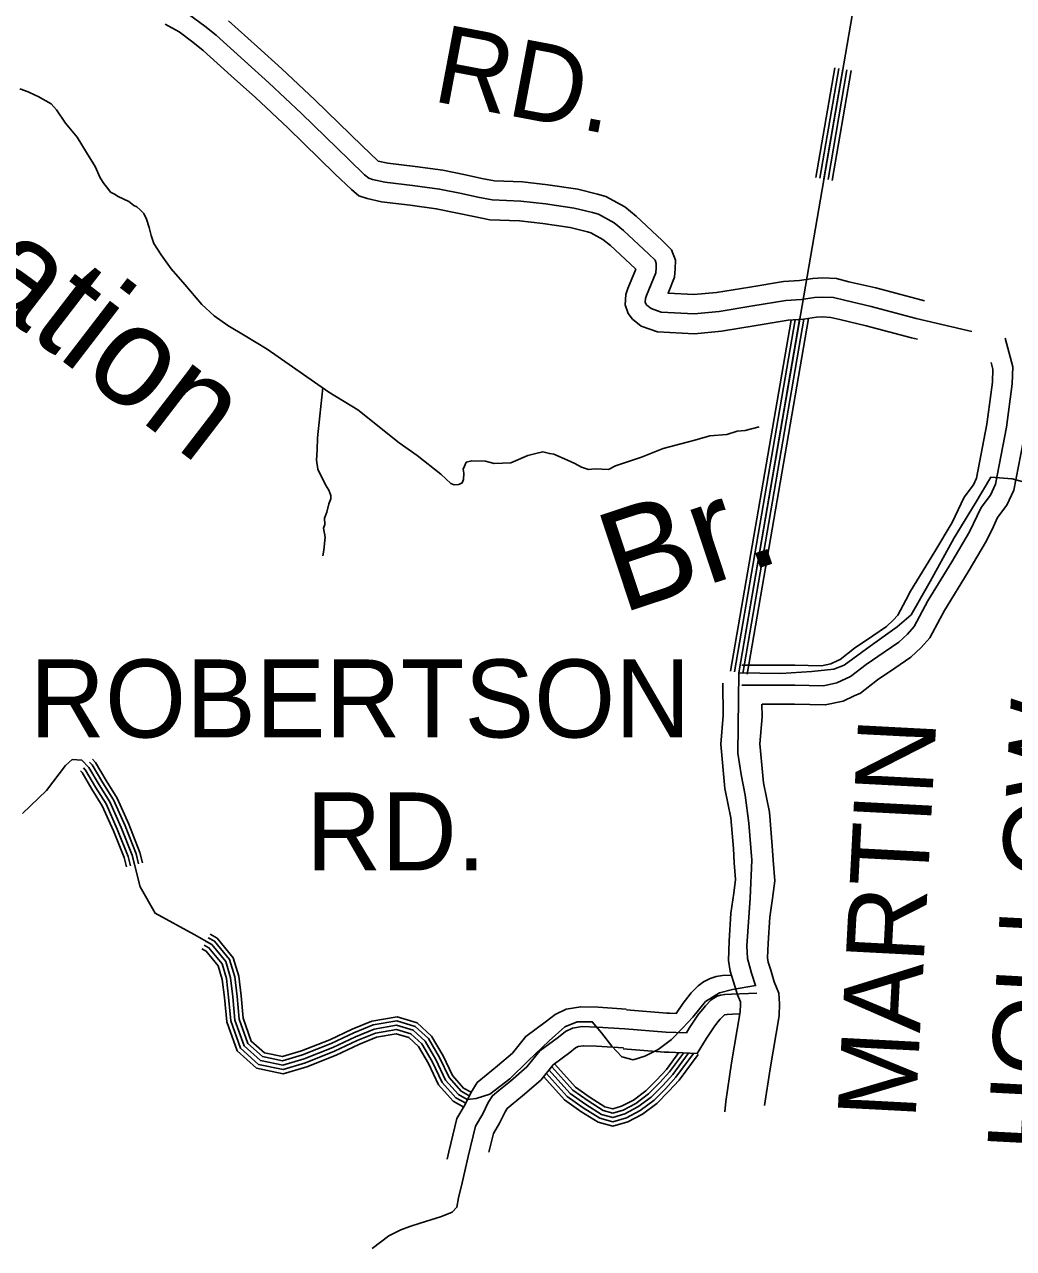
# Model space of a CAD drawing. Extents: x 1551132 to 1791609, y 378168 to 563823.
# Drawn here: x 1678801 to 1683490, y 393159 to 398964 of the extents above; entities that cross this region are included whole.
import ezdxf

# ---------------------------------------------------------------- set-up
doc = ezdxf.new("R2010")
doc.units = 0
for name, color, linetype in [('DESIGN - DRAINAGE - Bridges and Cross Drains Size Text', 7, 'Continuous'), ('DESIGN - ROW - Right-of-Way and Easement Labels', 7, 'Continuous'), ('DESIGN - TRANSPORTATION - Text', 7, 'Continuous'), ('SURVEY - DRAINAGE - Natural Features', 7, 'Continuous'), ('SURVEY - PROPERTY - Owners', 7, 'Continuous')]:
    doc.layers.add(name, color=color, linetype=linetype)

msp = doc.modelspace()

# ---------------------------------------------------------------- linework, layer by layer
at = {"layer": 'DESIGN - TRANSPORTATION - Text'}
for points in [[(1678777.922, 398658.707), (1678817.796, 398644.224), (1678851.728, 398628.857), (1678866.144, 398622.815), (1678927.285, 398586.855), (1678953.001, 398558.513), (1678994.366, 398495.936), (1679049.698, 398429.185), (1679094.956, 398356.55), (1679136.28, 398289.964), (1679159.721, 398235.605), (1679177.454, 398209.354), (1679195.212, 398185.112), (1679209.045, 398168.928), (1679226.952, 398158.703), (1679244.86, 398148.477), (1679294.643, 398123.86), (1679318.467, 398105.551), (1679333.875, 398098.109), (1679348.275, 398085.176), (1679366.091, 398066.942), (1679379.824, 398040.741), (1679391.399, 398000.54), (1679400.998, 397962.373), (1679414.606, 397924.155), (1679448.072, 397871.679), (1679495.396, 397805.027), (1679560.653, 397730.15), (1679641.701, 397635.056), (1679699.191, 397582.304), (1679764.74, 397535.47), (1679846.288, 397486.444), (1679951.702, 397423.117), (1680243.778, 397219.395), (1680381, 397135.668), (1680577.495, 396979.139), (1680662.943, 396920.046), (1680774.082, 396830.618), (1680821.64, 396785.992), (1680837.589, 396779.8), (1680859.63, 396781.542), (1680875.73, 396789.367), (1680881.905, 396805.318), (1680884.23, 396835.335), (1680880.438, 396855.411), (1680886.596, 396869.361), (1680894.796, 396887.295), (1680920.904, 396895.004), (1680986.927, 396892.228), (1681026.851, 396881.745), (1681106.958, 396884.82), (1681187.406, 396919.938), (1681225.547, 396929.505)], [(1680214.654, 397239.704), (1680200.538, 397107.734), (1680189.413, 397003.698), (1680188.788, 396945.613), (1680184.271, 396897.595), (1680191.821, 396855.444), (1680199.637, 396837.327), (1680211.387, 396813.151), (1680227.053, 396780.917), (1680242.786, 396754.691), (1680252.536, 396730.541), (1680252.369, 396714.515), (1680244.103, 396690.581), (1680233.662, 396650.638), (1680223.353, 396622.713), (1680225.037, 396592.645), (1680218.837, 396574.695), (1680226.387, 396532.544), (1680219.72, 396470.525), (1680214.82, 396444.058)], [(1681225.547, 396929.505), (1681257.654, 396937.138), (1681289.595, 396928.755), (1681309.587, 396926.521), (1681375.335, 396897.712), (1681409.192, 396881.287), (1681441.042, 396864.895), (1681474.941, 396852.478), (1681507.007, 396856.111), (1681569.039, 396853.386), (1681603.255, 396871.012), (1681725.802, 396911.646), (1681828.333, 396952.514), (1681942.763, 396983.223), (1681978.896, 396992.815), (1682049.169, 397012.032), (1682131.317, 397019.082), (1682179.525, 397034.541), (1682217.599, 397038.108), (1682283.847, 397055.358)]]:
    msp.add_lwpolyline(points, dxfattribs=at)
at = {"layer": 'SURVEY - DRAINAGE - Natural Features'}
for points in [[(1682186.932, 395889.553), (1683159.579, 401529.419), (1683445.765, 403209.271), (1683564.712, 403861.53), (1683618.711, 404460.838), (1683953.139, 408446.668), (1689570.625, 411114.999)], [(1682186.932, 395889.553), (1683159.579, 401529.419), (1683445.765, 403209.271), (1683564.712, 403861.53), (1683618.711, 404460.838), (1683953.139, 408446.668), (1689570.625, 411114.999)], [(1682552.308, 398237.673), (1682642.048, 398758.004)], [(1682571.033, 398234.448), (1682660.772, 398754.778)], [(1682590.741, 398231.048), (1682680.48, 398751.378)], [(1682610.448, 398227.648), (1682700.188, 398747.978)], [(1682630.156, 398224.248), (1682719.896, 398744.578)], [(1682148.5, 395896.178), (1682435.669, 397561.339)], [(1682167.224, 395892.953), (1682455.21, 397562.839)], [(1682186.932, 395889.553), (1682475.776, 397564.414)], [(1682206.64, 395886.153), (1682496.309, 397565.797)], [(1682226.348, 395882.752), (1682517.15, 397568.964)], [(1683617.407, 396772.277), (1683483.836, 396808.486), (1683381.83, 396816.169), (1683307.665, 396691.349), (1683208.85, 396528.928), (1683095.286, 396322.723), (1683004.547, 396164.169), (1682937.515, 396107.25), (1682809.826, 396015.331), (1682686.179, 395925.337), (1682637.797, 395906.128), (1682533.491, 395895.845), (1682387.144, 395886.253), (1682186.932, 395889.553)], [(1682186.932, 395889.553), (1682182.607, 395507.493), (1682198.965, 395407.19), (1682217.356, 395308.854), (1682235.189, 395176.517), (1682248.289, 395000.237), (1682241.305, 394820.291), (1682225.539, 394594.477), (1682228.556, 394534.409), (1682247.413, 394464.073), (1682266.471, 394405.738), (1682158.032, 394387.521), (1682095.667, 394370.546), (1682028.902, 394329.628), (1681969.611, 394256.584), (1681922.704, 394205.333), (1681867.722, 394150.223), (1681804.865, 394103.247), (1681742.233, 394070.263), (1681685.876, 394053.187), (1681632.053, 394068.079), (1681584.837, 394118.872), (1681535.813, 394181.707), (1681492.631, 394234.434), (1681420.524, 394233.625), (1681362.059, 394210.575), (1681288.861, 394143.764), (1681189.171, 394049.37), (1681101.623, 393962.785), (1681006.3, 393890.333), (1680941.869, 393869.39), (1680899.761, 393866.082), (1680858.079, 393888.774), (1680797.139, 393957.801), (1680750.681, 394054.603), (1680700.058, 394141.464), (1680642.859, 394194.424), (1680565.144, 394217.716), (1680458.705, 394199.457), (1680369.982, 394162.906), (1680263.01, 394112.655), (1680125.946, 394058.895), (1680025.307, 394028.544), (1679919.534, 394050.295), (1679842.578, 394119.588), (1679798.554, 394242.35), (1679788.362, 394352.561), (1679777.846, 394442.763), (1679755.08, 394519.165), (1679688.34, 394600.292), (1679605.017, 394647.677), (1679420.446, 394748.754), (1679348.423, 394873.983), (1679310.874, 395024.653), (1679258.975, 395155.548), (1679204.902, 395276.485), (1679154.178, 395357.345), (1679105.487, 395440.173), (1679072.013, 395474.74), (1679025.998, 395477.499), (1678995.507, 395449.989), (1678905.425, 395331.436), (1678791.453, 395221.275)], [(1680907.803, 393866.715), (1680899.761, 393866.082), (1680858.079, 393888.774), (1680797.139, 393957.801), (1680750.681, 394054.603), (1680700.058, 394141.464), (1680642.859, 394194.424), (1680565.144, 394217.716), (1680458.705, 394199.457), (1680369.982, 394162.906), (1680263.01, 394112.655), (1680125.946, 394058.895), (1680025.307, 394028.544), (1679919.534, 394050.295), (1679842.578, 394119.588), (1679798.554, 394242.35), (1679788.362, 394352.561), (1679777.846, 394442.763), (1679755.08, 394519.165), (1679688.34, 394600.292), (1679605.017, 394647.677), (1679420.446, 394748.754), (1679348.423, 394873.983), (1679310.874, 395024.653), (1679258.975, 395155.548), (1679204.902, 395276.485), (1679154.178, 395357.345), (1679105.487, 395440.173), (1679072.013, 395474.74), (1679025.998, 395477.499), (1678995.507, 395449.989), (1678905.425, 395331.436), (1678791.453, 395221.275)], [(1679302.916, 394973.885), (1679291.791, 395018.52), (1679240.542, 395147.773), (1679187.219, 395267.043), (1679137.087, 395346.962), (1679089.454, 395427.972), (1679080.088, 395437.647)], [(1679322.324, 394978.719), (1679310.874, 395024.653), (1679258.975, 395155.548), (1679204.902, 395276.485), (1679154.178, 395357.345), (1679105.487, 395440.173), (1679094.454, 395451.565)], [(1679341.732, 394983.552), (1679329.957, 395030.787), (1679277.408, 395163.324), (1679222.584, 395285.927), (1679171.269, 395367.729), (1679121.52, 395452.373), (1679108.821, 395465.482)], [(1679360.164, 394988.152), (1679348.09, 395036.612), (1679294.916, 395170.707), (1679239.392, 395294.894), (1679187.51, 395377.596), (1679136.745, 395463.957), (1679122.47, 395478.699)], [(1679283.516, 394969.044), (1679272.708, 395012.386), (1679222.109, 395140.006), (1679169.527, 395257.601), (1679119.987, 395336.578), (1679073.43, 395415.78), (1679065.722, 395423.739)], [(1680901.445, 393866.215), (1680899.761, 393866.082), (1680858.079, 393888.774), (1680797.139, 393957.801), (1680750.681, 394054.603), (1680700.058, 394141.464), (1680642.859, 394194.424), (1680565.144, 394217.716), (1680458.705, 394199.457), (1680369.982, 394162.906), (1680263.01, 394112.655), (1680125.946, 394058.895), (1680025.307, 394028.544), (1679919.534, 394050.295), (1679842.578, 394119.588), (1679798.554, 394242.35), (1679788.362, 394352.561), (1679777.846, 394442.763), (1679755.08, 394519.165), (1679688.34, 394600.292), (1679661.657, 394615.468)], [(1680906.236, 393886.657), (1680904.111, 393886.491), (1680870.737, 393904.658), (1680813.972, 393968.96), (1680768.364, 394063.979), (1680715.832, 394154.114), (1680653.042, 394212.249), (1680566.386, 394238.225), (1680453.139, 394218.791), (1680361.916, 394181.215), (1680255.101, 394131.039), (1680119.396, 394077.812), (1680024.382, 394049.153), (1679928.884, 394068.795), (1679859.702, 394131.08), (1679818.237, 394246.716), (1679808.254, 394354.644), (1679797.512, 394446.805), (1679773.096, 394528.749), (1679701.44, 394615.851), (1679671.54, 394632.852)], [(1680919.086, 393899.974), (1680882.762, 393919.742), (1680829.955, 393979.56), (1680785.164, 394072.887), (1680730.824, 394166.131), (1680662.717, 394229.183), (1680567.569, 394257.7), (1680447.847, 394237.166), (1680354.257, 394198.607), (1680247.585, 394148.497), (1680113.171, 394095.779), (1680023.498, 394068.737), (1679937.759, 394086.362), (1679875.969, 394141.997), (1679836.928, 394250.867), (1679827.153, 394356.619), (1679816.187, 394450.647), (1679790.204, 394537.857), (1679713.881, 394630.635), (1679680.94, 394649.369)], [(1680883.712, 393829.273), (1680832.763, 393857.015), (1680763.481, 393935.492), (1680715.316, 394035.845), (1680668.508, 394116.163), (1680622.493, 394158.773), (1680562.653, 394176.707), (1680469.838, 394160.781), (1680386.115, 394126.289), (1680278.834, 394075.895), (1680139.046, 394021.061), (1680027.165, 393987.326), (1679900.843, 394013.302), (1679808.329, 394096.604), (1679759.188, 394233.616), (1679748.58, 394348.402), (1679738.522, 394434.671), (1679719.056, 394499.998), (1679662.141, 394569.175), (1679641.883, 394580.7)], [(1680892.395, 393847.315), (1680845.421, 393872.89), (1680780.306, 393946.642), (1680732.999, 394045.228), (1680684.283, 394128.814), (1680632.676, 394176.598), (1680563.903, 394197.207), (1680464.272, 394180.123), (1680378.049, 394144.597), (1680270.918, 394094.271), (1680132.496, 394039.978), (1680026.232, 394007.935), (1679910.184, 394031.794), (1679825.453, 394108.096), (1679778.871, 394237.983), (1679768.471, 394350.477), (1679758.18, 394438.721), (1679737.064, 394509.582), (1679675.24, 394584.734), (1679651.774, 394598.084)], [(1681993.994, 394078.421), (1681904.913, 393957.843), (1681856.006, 393904.408), (1681798.365, 393846.632), (1681730.667, 393796.039), (1681661.868, 393759.804), (1681590.762, 393738.262), (1681520.03, 393757.829), (1681439.049, 393809.181), (1681360.825, 393864.249), (1681262.178, 393973.585)], [(1681972.52, 394083.021), (1681889.447, 393970.577), (1681841.539, 393918.225), (1681785.232, 393861.791), (1681719.95, 393812.998), (1681654.235, 393778.397), (1681590.503, 393759.079), (1681528.23, 393776.313), (1681450.165, 393825.814), (1681374.167, 393879.307), (1681274.386, 393989.91)], [(1681947.595, 394082.938), (1681873.989, 393983.302), (1681827.081, 393932.051), (1681772.099, 393876.941), (1681709.242, 393829.965), (1681646.61, 393796.98), (1681590.253, 393779.905), (1681536.43, 393794.797), (1681461.281, 393842.448), (1681387.517, 393894.375), (1681286.427, 394006.419)], [(1681947.595, 394082.938), (1681873.989, 393983.302), (1681827.081, 393932.051), (1681772.099, 393876.941), (1681709.242, 393829.965), (1681646.61, 393796.98), (1681590.253, 393779.905), (1681536.43, 393794.797), (1681461.281, 393842.448), (1681387.517, 393894.375), (1681287.894, 394004.794)], [(1681924.637, 394085.513), (1681858.531, 393996.027), (1681812.623, 393945.876), (1681758.966, 393892.091), (1681698.534, 393846.932), (1681638.986, 393815.564), (1681590.003, 393800.731), (1681544.629, 393813.281), (1681472.398, 393859.082), (1681400.866, 393909.442), (1681301.277, 394019.819)], [(1681902.596, 394087.663), (1681843.839, 394008.128), (1681798.882, 393959.001), (1681746.491, 393906.492), (1681688.351, 393863.041), (1681631.736, 393833.223), (1681589.762, 393820.506), (1681552.421, 393830.84), (1681482.956, 393874.882), (1681413.541, 393923.75), (1681315.385, 394032.545)]]:
    msp.add_lwpolyline(points, dxfattribs=at)
at = {"layer": 'SURVEY - PROPERTY - Owners'}
for points in [[(1679584.928, 399008.484), (1679655.885, 398954.932), (1679709.475, 398912.239), (1679844.288, 398790.478), (1679959.277, 398686.975), (1680113.849, 398540.955), (1680339.702, 398321.983), (1680413.108, 398251.031), (1680432.849, 398234.764), (1680450.799, 398228.538), (1680508.714, 398215.846), (1680640.661, 398200.288), (1680768.591, 398182.762), (1680872.456, 398161.52), (1680950.346, 398144.586), (1681018.269, 398131.778), (1681154.332, 398126.178), (1681270.288, 398112.811), (1681406.201, 398093.194), (1681493.491, 398071.835), (1681521.99, 398063.801), (1681596.214, 398022.9), (1681641.263, 397986.291), (1681761.301, 397873.671), (1681790.342, 397845.237), (1681795.726, 397830.245), (1681795.509, 397810.22), (1681793.251, 397786.211), (1681750.06, 397678.541), (1681745.102, 397663.591), (1681743.71, 397646.574), (1681746.327, 397639.124), (1681751.56, 397632.457), (1681771.409, 397616.198), (1681819.275, 397599.614), (1681975.33, 397591.781), (1682093.544, 397602.423), (1682253.973, 397628.59), (1682410.394, 397654.808), (1682484.518, 397659.949), (1682546.666, 397669.241), (1682584.724, 397670.8), (1682636.739, 397668.191), (1682688.655, 397655.566), (1682814.443, 397626.057), (1683028.03, 397569.481), (1683291.607, 397508.313)], [(1679768.19, 398981.441), (1679905.029, 398857.846), (1680020.768, 398753.669), (1680176.564, 398606.49), (1680402.792, 398387.159), (1680473.565, 398318.749), (1680477.432, 398315.566), (1680523.772, 398305.407), (1680652.128, 398290.274), (1680783.849, 398272.231), (1680891.18, 398250.281), (1680968.387, 398233.497), (1681028.594, 398222.139), (1681161.399, 398216.672), (1681281.963, 398202.78), (1681423.501, 398182.346), (1681516.582, 398159.571), (1681556.631, 398148.279), (1681647.113, 398098.427), (1681700.97, 398054.651), (1681824.067, 397939.165), (1681868.674, 397895.489), (1681886.607, 397845.562), (1681886.165, 397805.47), (1681882.324, 397764.635), (1681851.908, 397688.8), (1681973.53, 397682.7), (1682082.16, 397692.475), (1682239.173, 397718.084), (1682399.736, 397744.993), (1682474.66, 397750.194), (1682538.083, 397759.677), (1682585.14, 397761.602), (1682649.847, 397758.36), (1682709.729, 397743.793), (1682836.418, 397714.076), (1683049.896, 397657.525), (1683066.954, 397653.566)], [(1679467.506, 398964.957), (1679533.746, 398928.981), (1679598.102, 398880.414), (1679648.443, 398840.304), (1679781.148, 398720.443), (1679895.354, 398617.648), (1680048.658, 398472.828), (1680274.12, 398254.231), (1680350.268, 398180.637), (1680385.959, 398151.22), (1680425.174, 398137.619), (1680493.065, 398122.744), (1680628.745, 398106.744), (1680752.733, 398089.76), (1680852.998, 398069.251), (1680931.588, 398052.167), (1681007.536, 398037.842), (1681146.983, 398032.109), (1681258.155, 398019.292), (1681388.219, 398000.516), (1681469.492, 397980.632), (1681485.975, 397975.982), (1681543.307, 397944.39), (1681579.197, 397915.231), (1681696.053, 397805.586), (1681698.478, 397803.22), (1681661.47, 397710.967), (1681652.046, 397682.541), (1681648.096, 397634.257), (1681662.529, 397593.164), (1681683.795, 397566.08), (1681724.66, 397532.604), (1681801.117, 397506.112), (1681977.205, 397497.27), (1682105.377, 397508.812), (1682269.356, 397535.563), (1682421.477, 397561.055), (1682494.767, 397566.139), (1682555.591, 397575.231), (1682584.29, 397576.406), (1682623.114, 397574.464), (1682666.747, 397563.855), (1682791.602, 397534.563), (1683005.297, 397477.953), (1683034.805, 397471.103)], [(1682202.015, 395830.226), (1682452.359, 395830.676), (1682588.606, 395827.826), (1682652.796, 395841.46), (1682717.07, 395871.136), (1682791.51, 395928.812), (1682875.958, 395986.422), (1682946.339, 396034.098), (1682986.605, 396071.941), (1683018.854, 396107.825), (1683083.603, 396229.72), (1683196.767, 396415.459), (1683281.649, 396557.271), (1683336.347, 396673.216), (1683380.73, 396731.075), (1683405.037, 396783.052), (1683456.52, 397053.376), (1683483.628, 397259.698), (1683486.044, 397339.875), (1683450.678, 397476.42)], [(1682201.848, 395924.52), (1682453.259, 395924.97), (1682579.681, 395922.329), (1682622.872, 395931.504), (1682656.613, 395947.079), (1682667.804, 395952.246), (1682736.019, 396005.098), (1682822.951, 396064.408), (1682887.241, 396107.959), (1682919.132, 396137.926), (1682941.006, 396162.26), (1682978.755, 396233.337), (1683001.638, 396276.413), (1683116.052, 396464.202), (1683198.359, 396601.714), (1683226.775, 396661.94), (1683255.383, 396722.592), (1683299.665, 396780.318), (1683314.623, 396812.303), (1683363.389, 397068.351), (1683367.922, 397102.91), (1683389.521, 397267.281), (1683391.388, 397329.258), (1683383.338, 397360.35)], [(1682297.329, 395739.69), (1682451.493, 395739.965), (1682597.189, 395736.915), (1682681.587, 395754.841), (1682734.161, 395779.117), (1682764.469, 395793.109), (1682844.892, 395855.427), (1682926.948, 395911.404), (1683003.188, 395963.047), (1683051.512, 396008.456), (1683093.744, 396055.457), (1683142.135, 396146.552), (1683162.451, 396184.803), (1683274.415, 396368.566), (1683361.772, 396514.52), (1683394.079, 396583.005), (1683414.237, 396625.723), (1683458.711, 396683.699), (1683492.019, 396754.918), (1683546.109, 397038.975), (1683551.342, 397078.81), (1683574.159, 397252.406), (1683577.1, 397350.083), (1683574.667, 397359.475)], [(1682121.383, 393806.198), (1682125.616, 393855.957), (1682153.132, 394039.879), (1682193.723, 394281.735), (1682195.465, 394317.503), (1682194.823, 394327.92), (1682181.023, 394362.179), (1682162.232, 394423.906), (1682146.599, 394473.974), (1682138.366, 394525.042), (1682141.083, 394615.552), (1682150.082, 394748.547), (1682163.016, 394843.925), (1682172.024, 394908.093), (1682165.207, 394987.587), (1682161.549, 395055.722), (1682148.866, 395201.776), (1682121.6, 395339.888), (1682101.384, 395550.944), (1682112.409, 395687.189), (1682111.234, 395839.551)], [(1682309.728, 393836.307), (1682335.853, 394010.878), (1682377.969, 394261.868), (1682380.735, 394318.695), (1682377.627, 394369.221), (1682355.644, 394423.789), (1682339.02, 394478.424), (1682327.128, 394516.5), (1682323.803, 394537.092), (1682325.895, 394606.527), (1682334.228, 394729.847), (1682346.278, 394818.633), (1682358.128, 394903.077), (1682349.778, 395000.454), (1682346.12, 395068.689), (1682332.295, 395227.777), (1682304.879, 395366.689), (1682287.096, 395552.319), (1682297.463, 395680.422), (1682297.005, 395740.174)], [(1682153.624, 394455.54), (1682148.791, 394455.356), (1682110.583, 394453.415), (1682080.242, 394448.073), (1682050.726, 394439.673), (1682019.835, 394422.847), (1681994.953, 394404.722), (1681961.403, 394370.504), (1681945.037, 394350.804), (1681923.346, 394322.494), (1681890.43, 394273.876), (1681859.672, 394274.46), (1681845.298, 394274.735), (1681654.202, 394290.777)], [(1682272.996, 394369.346), (1682152.841, 394364.737), (1682120.791, 394363.104), (1682100.567, 394359.546), (1682085.25, 394355.187), (1682068.434, 394346.028), (1682054.443, 394335.837), (1682028.793, 394309.677), (1682015.96, 394294.219), (1681996.961, 394269.426), (1681952.512, 394203.783), (1681938.679, 394180.949), (1681890.513, 394183.149), (1681840.623, 394184.099), (1681646.619, 394200.383)], [(1681652.552, 394294.494), (1681520.855, 394302.794), (1681437.907, 394305.61), (1681368.792, 394294.027), (1681316.185, 394268.109), (1681275.186, 394237.117), (1681177.172, 394164.448), (1681114.473, 394085.904), (1681043.825, 394024.986), (1680989.593, 393981.302), (1680947.569, 393945.276), (1680917.011, 393896.958), (1680890.095, 393841.781), (1680850.471, 393774.971), (1680812.222, 393616.609), (1680804.438, 393582.949)], [(1682190.706, 394271.827), (1682157.049, 394270.535), (1682131.399, 394269.226), (1682121.691, 394267.518), (1682121.141, 394267.36), (1682118.958, 394266.176), (1682116.283, 394264.226), (1682098.85, 394246.443), (1682089.684, 394235.401), (1682073.484, 394214.267), (1682031.918, 394152.882), (1681990.311, 394084.197), (1681887.472, 394088.897), (1681856.139, 394089.488), (1681835.764, 394089.88), (1681638.736, 394106.422)], [(1681646.619, 394200.383), (1681516.289, 394208.6), (1681444.165, 394211.05), (1681398.033, 394203.316), (1681365.892, 394187.482), (1681331.693, 394161.632), (1681243.195, 394096.021), (1681182.688, 394020.219), (1681104.198, 393952.543), (1681049.866, 393908.775), (1681019.683, 393882.899), (1680999.476, 393850.948), (1680973.151, 393796.98), (1680938.794, 393739.054), (1680903.986, 393594.925), (1680875.295, 393470.805), (1680858.895, 393398.736), (1680850.654, 393354.685), (1680828.488, 393330.759), (1680778.297, 393311.026), (1680675.941, 393279.583), (1680627.767, 393263.849), (1680585.61, 393248.074), (1680527.345, 393218.365), (1680448.896, 393158.705)], [(1681640.911, 394109.855), (1681511.897, 394117.989), (1681450.182, 394120.081), (1681426.166, 394116.055), (1681413.708, 394109.922), (1681386.05, 394089.013), (1681306.71, 394030.195), (1681248.311, 393957.034), (1681162.28, 393882.849), (1681107.848, 393839.006), (1681089.065, 393822.898), (1681078.807, 393806.689), (1681053.049, 393753.887), (1681023.767, 393704.503), (1681002.459, 393616.275)]]:
    msp.add_lwpolyline(points, dxfattribs=at)

# ---------------------------------------------------------------- texts
at = {"layer": 'DESIGN - DRAINAGE - Bridges and Cross Drains Size Text'}
for s, height, rotation, p in [('Station', 474.9974, 322.4581361, (1678053.932, 398078.477)), ('Br.', 474.9914, 18.3446083, (1681630.262, 396168.657))]:
    msp.add_text(s, height=height, rotation=rotation, dxfattribs=at).set_placement(p)
at = {"layer": 'DESIGN - ROW - Right-of-Way and Easement Labels'}
for s, height, rotation, p in [('RD.', 369.9919, 349.3161833, (1680728.034, 398601.448)), ('ROBERTSON', 369.9914, 0.0000278, (1678824.969, 395582.235)), ('HOLLOW', 370.0092, 87.0001222, (1683734.695, 393608.635)), ('MARTIN', 370.0092, 87.0001222, (1683024.653, 393767.355)), ('RD.', 369.9914, 0.0000278, (1680135.788, 394951.669))]:
    msp.add_text(s, height=height, rotation=rotation, dxfattribs=at).set_placement(p)

doc.saveas('drawing.dxf')
